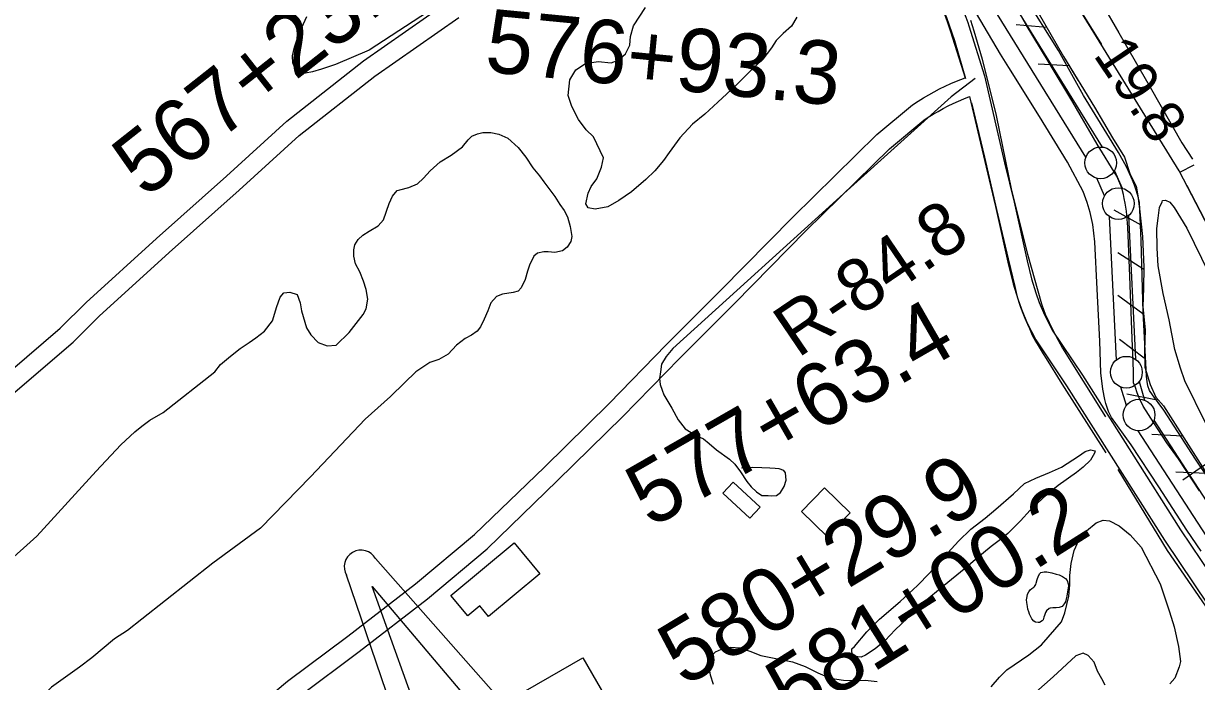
# Model space of a CAD drawing. Extents: x 3704301 to 3742427, y 506229 to 532009.
# Drawn here: x 3727337 to 3729189, y 513735 to 514774 of the extents above; entities that cross this region are included whole.
import ezdxf

# ---------------------------------------------------------------- set-up
doc = ezdxf.new("R2010")
doc.units = 0
for name, color, linetype in [('V-BLDG-OTLN', 7, 'Continuous'), ('V-BORW-LINE', 7, 'Continuous'), ('V-FLOD-BASE', 7, 'Continuous'), ('V-LEVE-TOET', 7, 'Continuous'), ('V-RIVR-RANG', 7, 'Continuous'), ('V-RIVR-RANG-IDEN', 7, 'Continuous'), ('V-ROAD-CNTR', 7, 'Continuous'), ('V-RRAP-FSHR', 7, 'Continuous'), ('V-SITE-VEGE', 7, 'Continuous'), ('V-SURV-IDEN', 7, 'Continuous'), ('V-SURV-LINE', 7, 'Continuous'), ('V-TOPO-SHOR', 7, 'Continuous'), ('V-TOPO-WATR-IDEN', 7, 'Continuous')]:
    doc.layers.add(name, color=color, linetype=linetype)

msp = doc.modelspace()

# ---------------------------------------------------------------- linework, layer by layer
at = {"layer": 'V-BLDG-OTLN'}
for points in [[(3728483.7, 513993.3), (3728441.1, 514032.6), (3728457.4, 514050.3), (3728500, 514010.9)], [(3728605.8, 513964.4), (3728565.2, 514003.8), (3728601.6, 514041.3), (3728642.2, 514001.9)], [(3728111.5, 513954.2), (3728151.9, 513905.4), (3728071, 513838.2), (3728057.2, 513854.8), (3728038.1, 513839), (3728011.5, 513871.2)]]:
    msp.add_lwpolyline(points, close=True, dxfattribs=at)
at = {"layer": 'V-BORW-LINE'}
msp.add_line((3729162.6, 514539.3), (3729184.8, 514550.8), dxfattribs=at)
for points in [[(3728677.7, 515334.7), (3728830.2, 515082.3), (3728996.1, 514809.5), (3729038.5, 514740.9)], [(3729194.4, 514897), (3729279.9, 514769.9), (3729505.2, 514428.2), (3729551.6, 514346.2), (3729568.1, 514307.4), (3729575.1, 514288.6), (3729575.5, 514274.3), (3729571.6, 514263.5), (3729556.3, 514248.8), (3729494.7, 514215.4), (3729399.6, 514168.8), (3729381.5, 514166), (3729361.1, 514170), (3729349.6, 514186.7), (3729333.6, 514212.9), (3729282.4, 514308.8), (3729161.5, 514541.3), (3728996.1, 514809.5)], [(3729173.5, 514518.3), (3729282.4, 514308.8), (3729333.6, 514212.9), (3729349.6, 514186.7), (3729361.1, 514170), (3729381.5, 514166), (3729399.6, 514168.8), (3729494.7, 514215.4), (3729556.3, 514248.8), (3729571.6, 514263.5), (3729575.5, 514274.3), (3729575.1, 514288.6), (3729568.1, 514307.4), (3729551.6, 514346.2), (3729505.2, 514428.2), (3729347.7, 514667.1)]]:
    msp.add_lwpolyline(points, dxfattribs=at)
at = {"layer": 'V-FLOD-BASE'}
msp.add_lwpolyline([(3729193.4, 514036.2), (3729160.2, 514087.1), (3729141.7, 514112.3), (3729121.2, 514143.9), (3729104.7, 514170.1), (3729098.1, 514183), (3729095.1, 514190.9), (3729092.2, 514199.5), (3729089.5, 514206.7), (3729089, 514225.4), (3729086.6, 514290.6), (3729083.5, 514375.3), (3729080.1, 514452.8), (3729078.2, 514478), (3729076.2, 514490.6), (3729074.5, 514498), (3729073.3, 514504.1), (3729071.6, 514511.8), (3729069.4, 514518.2), (3729063.2, 514533), (3729031.7, 514583.4), (3728993.5, 514649.9), (3728956.1, 514712.1), (3728919.9, 514772.1), (3728895.5, 514815.6)], dxfattribs=at)
at = {"layer": 'V-LEVE-TOET'}
for points in [[(3729252.8, 513988.6), (3729187.3, 514086.6), (3729137, 514163.5), (3729119.5, 514187.9), (3729114.3, 514194.9), (3729111.9, 514202.3), (3729110.9, 514209.2), (3729109.7, 514217.1), (3729109, 514227.9), (3729104.6, 514318.3), (3729101.3, 514431.6), (3729098.9, 514492.1), (3729096.7, 514500.5), (3729094, 514509.4), (3729090.8, 514518.7), (3729087.9, 514526.6), (3729082.7, 514537.3), (3729078.3, 514547.6), (3729065.7, 514570.6), (3729010.5, 514660.3), (3728970.9, 514731.2), (3728916.4, 514818.4)], [(3729196.1, 513941.4), (3729173.7, 513974.5), (3729129.1, 514042.7), (3729085.7, 514108.9), (3729054.7, 514152.3), (3729049.7, 514161.7), (3729045.8, 514174.1), (3729044.1, 514180.7), (3729040.9, 514196.8), (3729037.7, 514222.5), (3729036, 514272.8), (3729031.7, 514354.5), (3729028.3, 514429.6), (3729025.2, 514456.7), (3729021, 514475.5), (3729016.3, 514491.5), (3729009.7, 514508.8), (3728984.8, 514555.3), (3728940.7, 514627.2), (3728892.4, 514704.5), (3728879.1, 514725.5), (3728827.6, 514813.7)]]:
    msp.add_lwpolyline(points, dxfattribs=at)
at = {"layer": 'V-RIVR-RANG'}
msp.add_line((3729167, 514053.6), (3729741.3, 514453.9), dxfattribs=at)
at = {"layer": 'V-ROAD-CNTR'}
for points in [[(3728443, 515386.9), (3728754.8, 514914.5), (3728765.9, 514899.1), (3728777.3, 514881.9), (3728787.6, 514864.6), (3728796.6, 514848.4), (3728802.6, 514836.4), (3728809.2, 514822.5), (3728815, 514809.1), (3728820.4, 514795.3), (3728824.5, 514784.3), (3728827.5, 514775.6), (3728829.1, 514770.6), (3728853.9, 514691.2), (3728885.6, 514554.2)], [(3728513.6, 515225.5), (3728730.1, 514897.4), (3728741.2, 514882.1), (3728751.9, 514865.9), (3728761.6, 514849.7), (3728770, 514834.4), (3728775.7, 514823.2), (3728781.8, 514810.1), (3728787.3, 514797.6), (3728792.4, 514784.6), (3728796.2, 514774.3), (3728799, 514766.1), (3728800.5, 514761.5), (3728823.3, 514688.5)], [(3727289.2, 514202.6), (3727394.8, 514293.4), (3727435.7, 514333.9), (3727546.9, 514434.8), (3727657.1, 514533), (3727752.6, 514620.1), (3727873.6, 514715.1), (3728006.2, 514807.5)], [(3726951.2, 513869), (3726955.7, 513870.9), (3726960.6, 513873.2), (3726965.4, 513875.7), (3726970.7, 513878.7), (3726980.6, 513886.2), (3726989.8, 513893.5), (3726998.9, 513901), (3727007.8, 513908.6), (3727016.5, 513916.4), (3727025.1, 513924.4), (3727033.2, 513932.2), (3727096, 513988.2), (3727207.9, 514093.4), (3727308.8, 514179.9), (3727415.2, 514271.3), (3727456.4, 514312.1), (3727567, 514412.5), (3727677.1, 514510.8), (3727772, 514597.2), (3727891.4, 514691), (3728023.9, 514783.3)], [(3727320.4, 513391.4), (3727372.9, 513433.4), (3727500.7, 513533), (3727630.7, 513632.7), (3727753.8, 513735.9), (3727848.7, 513806.8), (3727955.7, 513889.4), (3728048.9, 513967.4), (3728159.2, 514074), (3728261.4, 514174.2), (3728351.7, 514266.8), (3728437.9, 514353.1), (3728551.5, 514468.4), (3728684.1, 514598.6), (3728740.4, 514645.6), (3728749.1, 514651.4), (3728757.5, 514656.5), (3728765.9, 514661.5), (3728774.5, 514666.2), (3728783.2, 514670.7), (3728792, 514675), (3728800.9, 514679.1), (3728809.8, 514682.8), (3728823.3, 514688.5)], [(3728839.4, 514687.3), (3728801.4, 514658.3), (3728637.4, 514510.7), (3728362.2, 514260.9), (3728351.3, 514248.3), (3728343.9, 514236.6), (3728342.3, 514224.1), (3728341, 514213.7), (3728341.8, 514204.4), (3728345.1, 514195.4), (3728347.9, 514188.2), (3728353.9, 514177.6), (3728360.5, 514167.1), (3728370.6, 514148.5), (3728381.7, 514134.3), (3728397.8, 514124.1), (3728410.6, 514118.5), (3728419.4, 514111.2), (3728430.8, 514101.2), (3728451.6, 514086.3), (3728459.6, 514078.3), (3728469, 514066.3), (3728479, 514051.1), (3728485.9, 514042.7), (3728494.2, 514034.9), (3728502.3, 514029.3), (3728512.5, 514028.8), (3728518.5, 514028.5), (3728525.7, 514029.2), (3728531.9, 514033.9), (3728537.6, 514043.1), (3728540.7, 514053.1), (3728540, 514064.7), (3728537.3, 514068.3), (3728530, 514071), (3728523.5, 514071.6), (3728515.1, 514072), (3728502.3, 514072.6), (3728488.2, 514073.3), (3728470.3, 514072.3)], [(3727339.2, 513368), (3727391.5, 513409.8), (3727519, 513509.3), (3727649.5, 513609.3), (3727772.4, 513712.4), (3727866.8, 513782.9), (3727974.5, 513866), (3728069, 513945), (3728180.1, 514052.5), (3728282.7, 514153), (3728373, 514245.7), (3728459.2, 514331.9), (3728572.7, 514447.2), (3728704.2, 514576.4), (3728758.3, 514621.5), (3728765.3, 514626.1), (3728773, 514630.8), (3728780.7, 514635.4), (3728788.7, 514639.8), (3728796.7, 514643.9), (3728804.8, 514647.9), (3728813, 514651.6), (3728821.5, 514655.2), (3728830.6, 514659)], [(3728830.6, 514659), (3728856.4, 514547.4)], [(3728856.4, 514547.3), (3728871.5, 514485.1), (3728892, 514392.6), (3728899.1, 514362.9), (3728906.7, 514339.5), (3728912.2, 514323), (3728921.6, 514301.3), (3728934.9, 514275), (3728983.4, 514202.4), (3729138.2, 513958.7), (3729252.5, 513788.6)], [(3728885.6, 514554.3), (3728900.7, 514491.8), (3728921.2, 514399.3), (3728928, 514371), (3728935.2, 514348.9), (3728940.2, 514333.7), (3728948.8, 514314), (3728960.8, 514290.2), (3729008.5, 514218.8), (3729163.3, 513975.1), (3729277.5, 513805.2)]]:
    msp.add_lwpolyline(points, dxfattribs=at)
msp.add_arc((3717617.2, 505815.8), 12314.7, 34.43782, 43.36389, dxfattribs=at)
at = {"layer": 'V-RRAP-FSHR'}
for p, q in [((3728952.5, 514767.5), (3728903.8, 514771.8)), ((3728987.8, 514707.1), (3728939, 514710.1)), ((3729101.4, 514455.6), (3729058.7, 514479.3)), ((3729105.6, 514385.8), (3729064.4, 514411.9)), ((3729104, 514315.8), (3729064.6, 514344.5)), ((3729106.2, 514246), (3729067.2, 514275.5)), ((3729126.4, 514179.6), (3729078.5, 514188.9)), ((3729167.2, 514122.9), (3729118.4, 514125.1)), ((3729204.8, 514063.8), (3729156, 514066))]:
    msp.add_line(p, q, dxfattribs=at)
for points in [[(3728878.2, 514886.1), (3728928.7, 514808.8), (3728978.7, 514721.9), (3729001.4, 514684.8)], [(3728928.7, 514808.8), (3728978.7, 514721.9), (3729027.5, 514642.1), (3729056.3, 514593.4), (3729075, 514562.9), (3729083.7, 514537.5), (3729093.5, 514517.5), (3729096, 514502.3), (3729098.7, 514481.4), (3729103.2, 514437.9), (3729105.5, 514389.4), (3729104.8, 514356.3), (3729104.2, 514326.9), (3729107.8, 514290.5), (3729106.6, 514258), (3729107, 514231.4), (3729115.4, 514204.2), (3729124.4, 514184), (3729136.8, 514170.7), (3729241.5, 514006.1)], [(3729094.7, 514510.4), (3729096, 514502.3), (3729098.7, 514481.4), (3729103.2, 514437.9), (3729105.5, 514389.4), (3729104.8, 514356.3), (3729104.2, 514326.9), (3729107.8, 514290.5), (3729106.6, 514258), (3729107, 514231.4), (3729115.4, 514204.2), (3729124.4, 514184), (3729136.8, 514170.7), (3729241.5, 514006.1), (3729359.8, 513825.9)]]:
    msp.add_lwpolyline(points, dxfattribs=at)
at = {"layer": 'V-SITE-VEGE'}
for p, q in [((3728422.9, 513776.1), (3728429.4, 513782.3)), ((3728429.4, 513782.3), (3728438.7, 513786.5)), ((3728438.7, 513786.5), (3728453.7, 513789.9)), ((3728453.7, 513789.9), (3728467.9, 513788.4)), ((3728467.9, 513788.4), (3728483.3, 513783.4)), ((3728483.3, 513783.4), (3728500.9, 513776.4)), ((3728419, 513761.9), (3728422.9, 513776.1)), ((3728500.9, 513776.4), (3728511.3, 513774.5)), ((3728511.3, 513774.5), (3728550.9, 513766.4)), ((3728550.9, 513766.4), (3728570.9, 513759.4)), ((3728421.3, 513745.7), (3728419, 513761.9)), ((3728426.3, 513730.7), (3728421.3, 513745.7)), ((3728570.9, 513759.4), (3728590.9, 513749)), ((3728590.9, 513749), (3728610.5, 513740.5)), ((3728610.5, 513740.5), (3728631.2, 513737.4)), ((3728631.2, 513737.4), (3728644.3, 513737)), ((3728644.3, 513737), (3728665.5, 513737.8)), ((3728665.5, 513737.8), (3728684.7, 513735.4))]:
    msp.add_line(p, q, dxfattribs=at)
for points in [[(3727986.8, 514799.8), (3727882.7, 514732), (3727829.4, 514709.5), (3727807.1, 514701.8), (3727792.9, 514698), (3727782.1, 514695.7), (3727772.5, 514695.7), (3727766, 514701.5), (3727761.8, 514712.2), (3727761.5, 514723), (3727764.5, 514736.8), (3727768.8, 514749.4), (3727776.1, 514767.8), (3727784.2, 514785.1)], [(3728557.9, 514783.8), (3728549.5, 514769.6), (3728536, 514758), (3728525.2, 514747.3), (3728517.8, 514735.7), (3728504.3, 514718), (3728480, 514694.5), (3728461.5, 514676.1), (3728433, 514649.9), (3728412.6, 514631.1), (3728392.9, 514615.3), (3728372.8, 514593.8), (3728356.2, 514570.3), (3728347.4, 514558), (3728333.5, 514541.4), (3728319.2, 514527.6), (3728296.5, 514508.4), (3728276.8, 514494.9), (3728259.1, 514484.5), (3728239.4, 514481.1), (3728228.3, 514483), (3728224.4, 514489.2), (3728228.3, 514506.5), (3728233.3, 514516.9), (3728241.8, 514528.8), (3728249.5, 514547.3), (3728252.6, 514562), (3728236.5, 514595.1), (3728225.3, 514606.3), (3728213, 514622.5), (3728202.3, 514642.9), (3728196.5, 514660.6), (3728199.6, 514684.9), (3728208.9, 514701), (3728223.9, 514711), (3728244.3, 514714.1), (3728264.8, 514712.1), (3728275.5, 514716), (3728287.5, 514726), (3728294.1, 514739.8), (3728295.2, 514753.7), (3728299.9, 514770.6), (3728318.8, 514799.1)], [(3727206.5, 513828.9), (3727357.7, 513964.7), (3727451.8, 514067.4), (3727490.4, 514108.9), (3727512.7, 514129.7), (3727523.5, 514138.6), (3727536.2, 514147.8), (3727557.4, 514160.1), (3727638.8, 514224.3), (3727648, 514235.7), (3727663.4, 514249.1), (3727679.1, 514261), (3727693, 514270.6), (3727703.7, 514277.9), (3727717.2, 514288.2), (3727730.2, 514304.7), (3727733.7, 514317), (3727736.4, 514325.8), (3727741.8, 514342.3), (3727747.6, 514348.8), (3727757.1, 514350), (3727768.7, 514346.1), (3727773.6, 514333), (3727775.9, 514320.4), (3727783.6, 514293.5), (3727790.5, 514282.4), (3727802.3, 514270.8), (3727816.5, 514265.1), (3727830.3, 514266.2), (3727851.1, 514286.1), (3727862.2, 514300.7), (3727873, 514314.9), (3727877.6, 514323.7), (3727880.3, 514338.7), (3727878, 514354.4), (3727873.8, 514367.5), (3727867.7, 514382.1), (3727861.2, 514394.7), (3727858.2, 514407), (3727858.2, 514417), (3727859.7, 514424.7), (3727865.1, 514433.1), (3727872.8, 514440), (3727882.8, 514446.1), (3727896.6, 514454.9), (3727905.4, 514464.1), (3727914.3, 514489.8), (3727919.3, 514501.3), (3727927, 514510.2), (3727931.2, 514511.7), (3727945.4, 514515.1), (3727958.8, 514520.9), (3727968.4, 514530.1), (3727978.8, 514541.6), (3727994.6, 514555.7), (3728012.2, 514566.1), (3728029.9, 514579.5), (3728039.1, 514590.6), (3728044.9, 514596)], [(3728044.9, 514596), (3728053.7, 514599.8), (3728062.2, 514602.1), (3728074.8, 514602.1), (3728087.5, 514599.4), (3728101.7, 514592.8), (3728117.8, 514578.2), (3728130, 514562.9), (3728141.2, 514546.3), (3728151.5, 514533.7), (3728158.4, 514524.1), (3728175.6, 514501), (3728183.7, 514488.3), (3728190.2, 514478.7), (3728195.6, 514468.8), (3728199.8, 514453.8), (3728201.3, 514444.2), (3728202.4, 514437.7), (3728200.9, 514430), (3728195.1, 514420.8), (3728187.8, 514415.4), (3728175.9, 514412.4), (3728165.2, 514413.9), (3728158.3, 514413.9), (3728148.3, 514411.3), (3728142.5, 514407), (3728135.6, 514392.8), (3728132.5, 514383.3), (3728128.7, 514369.8), (3728122.5, 514356.8), (3728117.9, 514351.8), (3728109.8, 514349.5), (3728092.9, 514346.8), (3728083.7, 514343), (3728074.9, 514333.1), (3728069.9, 514320.4), (3728064.1, 514307.4), (3728058.3, 514295.5), (3728053, 514288.6), (3728044.1, 514282.1), (3728034.1, 514276.7), (3728020.7, 514266.3), (3728007.2, 514252.2), (3727992.6, 514243.7), (3727978.4, 514239.2), (3727971.9, 514234.9), (3727956.2, 514224.2), (3727938.5, 514207), (3727916.2, 514185.5)], [(3729203.7, 514142.5), (3729170.3, 514210), (3729163.4, 514230), (3729154.6, 514259.7), (3729145.4, 514306.3), (3729136.2, 514347.9), (3729128.2, 514391.5), (3729126.7, 514419.6), (3729125.9, 514450.4), (3729128.3, 514466.6), (3729130.2, 514483.5), (3729134.5, 514492.7), (3729135.2, 514494.7), (3729139.9, 514495), (3729146.8, 514492), (3729153.7, 514483.5), (3729173.7, 514451.1), (3729230.9, 514333.6)], [(3727916.2, 514185.5), (3727876.2, 514149.5), (3727790.2, 514058.6), (3727711, 513977.4), (3727635.7, 513922.2), (3727523.5, 513833.9), (3727501.2, 513816.2), (3727480.7, 513802.8), (3727444.5, 513772.8), (3727425.2, 513758.1), (3727380.9, 513726.6), (3727362, 513708.2), (3727338.8, 513683.5), (3727325.3, 513668.1)], [(3728864.4, 513727), (3728877.6, 513742.1), (3728889.2, 513754.1), (3728924.1, 513777.7), (3728943.8, 513793.1), (3728975.6, 513829.4), (3728981, 513844.1), (3728986.9, 513870.1), (3728988.8, 513887.9), (3728988.8, 513902.6), (3728990.8, 513921.9), (3728995.5, 513942.4), (3729003.2, 513958.6), (3729015.2, 513973.3), (3729030.3, 513986.1), (3729041.6, 513990.3), (3729051.2, 513989.2), (3729066.7, 513981.4), (3729084.1, 513967.1), (3729101.1, 513947.3), (3729131.2, 513889.6), (3729146.2, 513845.5), (3729153.6, 513821.5), (3729160.1, 513790.9), (3729163.2, 513766.9), (3729161.6, 513758.4), (3729154.6, 513740.6), (3729146.5, 513731.7)], [(3729044.3, 513729.5), (3729039.3, 513739.6), (3729032.4, 513752), (3729027.4, 513765.9), (3729017.7, 513776.4), (3729009.6, 513780.3), (3728998.3, 513776), (3728962.3, 513742.8), (3728935.2, 513718.8)]]:
    msp.add_lwpolyline(points, dxfattribs=at)
msp.add_lwpolyline([(3728648.6, 513790.8), (3728668, 513814), (3728688.5, 513834.1), (3728721, 513861.5), (3728748.5, 513887), (3728767.1, 513906.7), (3728790.4, 513932.2), (3728812.8, 513956.9), (3728832.6, 513975.9), (3728855.1, 513993.3), (3728871.7, 514007.6), (3728899.6, 514031.9), (3728917.4, 514048.1), (3728935.2, 514056.6), (3728956.9, 514065.1), (3728975.5, 514074), (3729002.2, 514091), (3729012.7, 514098.3), (3729021.2, 514101), (3729028.5, 514099.5), (3729027.8, 514096), (3729021.2, 514084.8), (3729009.9, 514073.6), (3728999.5, 514065.1), (3728970.4, 514045), (3728946.4, 514025.3), (3728926.3, 514005.9), (3728910.8, 513988.9), (3728891, 513969.2), (3728879.4, 513959.6), (3728864.7, 513948.8), (3728843.4, 513931), (3728824.4, 513914.8), (3728787.6, 513885), (3728759.7, 513861.8), (3728732.2, 513835.6), (3728713.2, 513817), (3728697, 513800), (3728681.5, 513787.2), (3728666, 513777.2), (3728659.4, 513774.1), (3728648.9, 513774.9), (3728645.5, 513777.2), (3728644.7, 513783), (3728644.7, 513786.9)], close=True, dxfattribs=at)
at = {"layer": 'V-SURV-LINE'}
for points in [[(3728550.2, 515369.7), (3729039.7, 514579)], [(3729014.2, 514563.2), (3728524.7, 515353.9)], [(3729059.2, 514541.7), (3729071.1, 514514.2)], [(3729043.6, 514502.3), (3729031.6, 514529.8)], [(3729062.2, 514242.9), (3729051.3, 514469.2)], [(3729081.3, 514470.6), (3729092.2, 514244.3)], [(3729098.2, 514208.8), (3729106.8, 514179.7)], [(3729078.1, 514171.1), (3729069.4, 514200.2)], [(3729121.6, 514147.7), (3729371.5, 513763)], [(3729346.4, 513746.7), (3729096.4, 514131.3)]]:
    msp.add_lwpolyline(points, dxfattribs=at)
for centre in [(3729037.4, 514554.1), (3729065.3, 514489.9), (3729078.1, 514223.7), (3729098.1, 514156.2)]:
    msp.add_circle(centre, 25, dxfattribs=at)
at = {"layer": 'V-TOPO-SHOR'}
for points in [[(3728382.3, 515803.9), (3728389.8, 515807), (3728398.2, 515802.2), (3728404.9, 515796.3), (3728428.9, 515763.2), (3728486.9, 515685.1), (3728564, 515580.7), (3728634.6, 515472.8), (3728724.4, 515344.2), (3728788.9, 515235.6), (3728852, 515117), (3728907.9, 515030.5), (3728956.2, 514949.6), (3729012.4, 514852.3), (3729066.2, 514759.1), (3729115.8, 514673.4), (3729165.8, 514585.8), (3729182.6, 514559.7)], [(3728778.1, 514817.7), (3728793.8, 514783.4), (3728806.9, 514747.1), (3728824, 514687.3)], [(3728832.1, 514779.2), (3728837.3, 514762.7), (3728850.4, 514717.9), (3728872.7, 514629), (3728896.5, 514510.4), (3728921.9, 514410.1), (3728944.2, 514331.5), (3728947.8, 514321.2), (3728949.6, 514315.5), (3728956.3, 514301.9), (3728959.6, 514294.6), (3728966.8, 514281), (3728977.3, 514261.6), (3729045, 514153.1)], [(3728833.5, 514648.6), (3728854, 514563), (3728873, 514480.3), (3728891.5, 514402.4), (3728901.7, 514358.9), (3728905, 514344.7), (3728908.1, 514334.1), (3728910.9, 514326.4), (3728914.5, 514316.9), (3728917.9, 514308.9), (3728921.7, 514299.6), (3728924.8, 514292.4), (3728929.4, 514282.1), (3728934.6, 514272.5), (3728940.2, 514263.2), (3728946.7, 514252.9), (3728951.6, 514245.4), (3728976, 514205.2), (3729045.4, 514096.4)], [(3729064.7, 514070.1), (3729142.4, 513942.4), (3729224.9, 513822.3)], [(3728934.9, 513888.4), (3728935.6, 513890.7), (3728937.2, 513896.6), (3728939.2, 513902), (3728941.3, 513906.1), (3728942.8, 513907.3), (3728948.2, 513908.4), (3728952.6, 513908.4), (3728960.3, 513906.8), (3728967.4, 513905), (3728972.1, 513903.7), (3728977.4, 513901.4), (3728982.1, 513897.8), (3728984.6, 513894.7), (3728986.1, 513889.8), (3728986.7, 513886.3), (3728985.1, 513876.8), (3728983.8, 513870.1), (3728983, 513866), (3728981.8, 513861.4), (3728979.7, 513857.8), (3728976.4, 513854), (3728972, 513852.2), (3728967.4, 513851.9), (3728962, 513851.7), (3728957.6, 513851.4), (3728956.3, 513850.9), (3728952, 513846.8), (3728950.2, 513844.2), (3728948.6, 513839.4), (3728947.9, 513836.8), (3728946.6, 513833), (3728945.8, 513831.7), (3728945.3, 513831.2), (3728940.9, 513828.6), (3728938.6, 513828.6), (3728934.3, 513829.1), (3728932, 513830.7), (3728928.9, 513834.5), (3728926.6, 513838.4), (3728925, 513842), (3728924, 513845.3), (3728922.5, 513849.9), (3728921.7, 513854), (3728920.7, 513860.4), (3728920.5, 513864.5), (3728921.2, 513869.7), (3728922, 513873.3), (3728924.1, 513877.1), (3728926.1, 513879.9), (3728928.9, 513882.5), (3728932, 513884.3), (3728933.1, 513885.6), (3728934.9, 513888.4)]]:
    msp.add_lwpolyline(points, dxfattribs=at)
at = {"layer": 'V-TOPO-WATR-IDEN'}
for points in [[(3727892.6, 513929.6), (3728094.8, 513700.5), (3728220.1, 513772.8), (3728539.1, 513219.7), (3728413.7, 513147.4), (3728515.6, 512849.2)], [(3728469.7, 512822.7), (3728257.4, 513069.4), (3728155.7, 513245.7), (3728021.2, 513168.1), (3727926.7, 513331.9), (3728061.3, 513409.5), (3727949, 513604.2), (3727846.7, 513903.1)], [(3727973.3, 513646.5), (3727887.4, 513885.5), (3728051.3, 513691.5)]]:
    msp.add_lwpolyline(points, dxfattribs=at)
msp.add_arc((3727869.7, 513916.3), 26.5, 29.9699, 209.9699, dxfattribs=at)

# ---------------------------------------------------------------- texts
at = {"layer": 'V-RIVR-RANG'}
msp.add_text('19.8', height=67, rotation=304.0383, dxfattribs=at).set_placement((3729024.6, 514724.4))
at = {"layer": 'V-RIVR-RANG-IDEN'}
msp.add_text('R-84.8', height=83, rotation=34.1802, dxfattribs=at).set_placement((3728559.2, 514245))
at = {"layer": 'V-SURV-IDEN'}
for s, rotation, p in [('567+23.4', 38.2459, (3727529.2, 514496.6)), ('576+93.3', 354.4751, (3728063.4, 514698.2)), ('577+63.4', 29.902, (3728327.2, 513976.7)), ('580+29.9', 31.0082, (3728379.6, 513726)), ('581+00.2', 32.3075, (3728551.8, 513669.2))]:
    msp.add_text(s, height=100, rotation=rotation, dxfattribs=at).set_placement(p)

doc.saveas('drawing.dxf')
